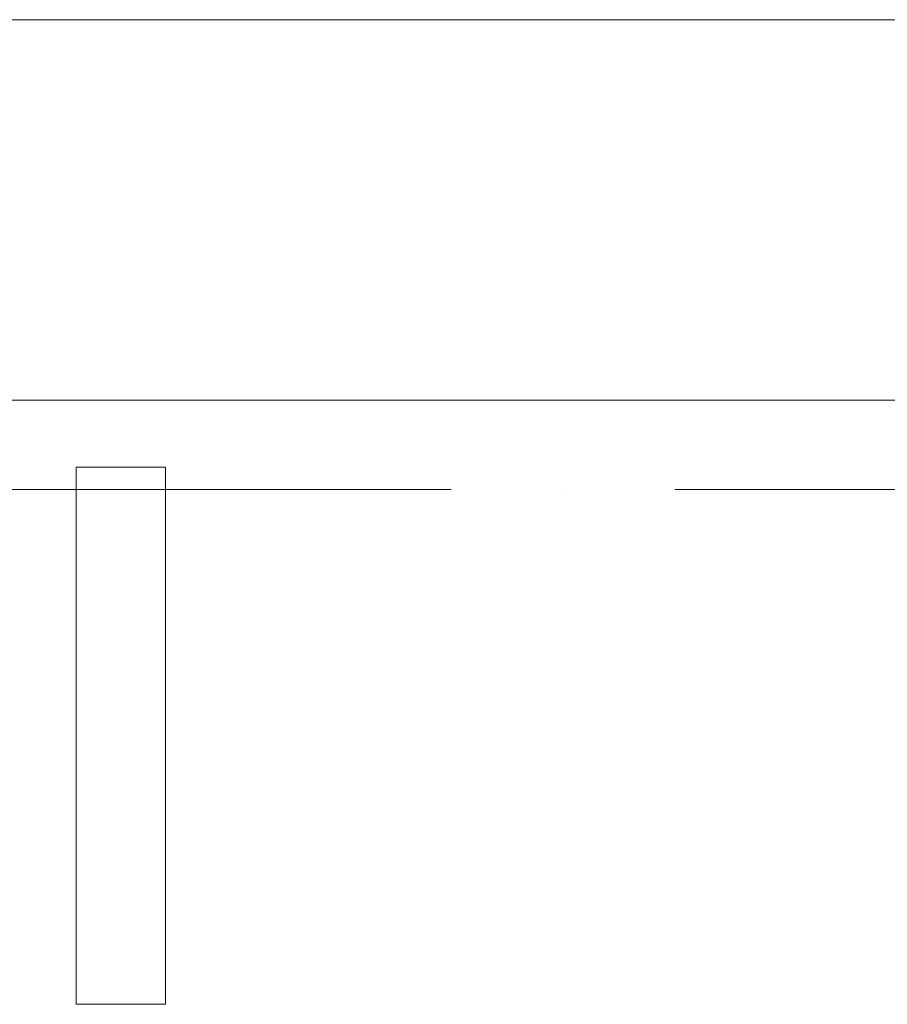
# Model space of a CAD drawing. Header units: millimetres. Extents: x -32229 to 291619, y -13689 to 125138.
# Tile 483 of 565: x 94453 to 98330, y 91750 to 96150. Entities that reach past the tile are written whole.
import ezdxf

# ---------------------------------------------------------------- set-up
doc = ezdxf.new("R2010")
doc.units = ezdxf.units.MM
doc.linetypes.add('ADSK_Линия сетки', pattern=[5000, 4000, -500, 0, -500])
for name, color, linetype, lineweight in [('A-FLOR-____-OTLN', 7, 'Continuous', 18), ('S-COLS-____-MCUT', 7, 'Continuous', 40), ('S-GRID-____-OTLN', 7, 'Continuous', 9)]:
    doc.layers.add(name, color=color, linetype=linetype, lineweight=lineweight)

# ---------------------------------------------------------------- blocks, each defined once
blk = doc.blocks.new('Наметкина 10_РД_АР_П_отсоединено_rvt-1--02 ЭМ')
at = {"layer": 'A-FLOR-____-OTLN', "color": 253, "lineweight": 13, "true_color": 0xaaaaaa}
for p, q in [((124305.3, 96150), (45535.3, 96150)), ((124305.3, 94450), (43610.3, 94450)), ((124305.3, 94450), (43835.3, 94450))]:
    blk.add_line(p, q, dxfattribs=at)
at = {"layer": 'S-COLS-____-MCUT', "color": 253, "lineweight": 15, "true_color": 0xaaaaaa}
for p, q in [((94705.3, 94150), (94705.3, 91750)), ((95105.3, 94150), (94705.3, 94150)), ((95105.3, 91750), (95105.3, 94150)), ((94705.3, 91750), (95105.3, 91750))]:
    blk.add_line(p, q, dxfattribs=at)

msp = doc.modelspace()

# ---------------------------------------------------------------- linework, layer by layer
at = {"layer": 'S-GRID-____-OTLN', "color": 253, "linetype": 'ADSK_Линия сетки', "true_color": 0xaaaaaa}
msp.add_line((131381.2, 94050), (-30593.4, 94050), dxfattribs=at)

# ---------------------------------------------------------------- block references
at = {"lineweight": 5}
msp.add_blockref('Наметкина 10_РД_АР_П_отсоединено_rvt-1--02 ЭМ', (0, 0), dxfattribs=at)

doc.saveas('drawing.dxf')
